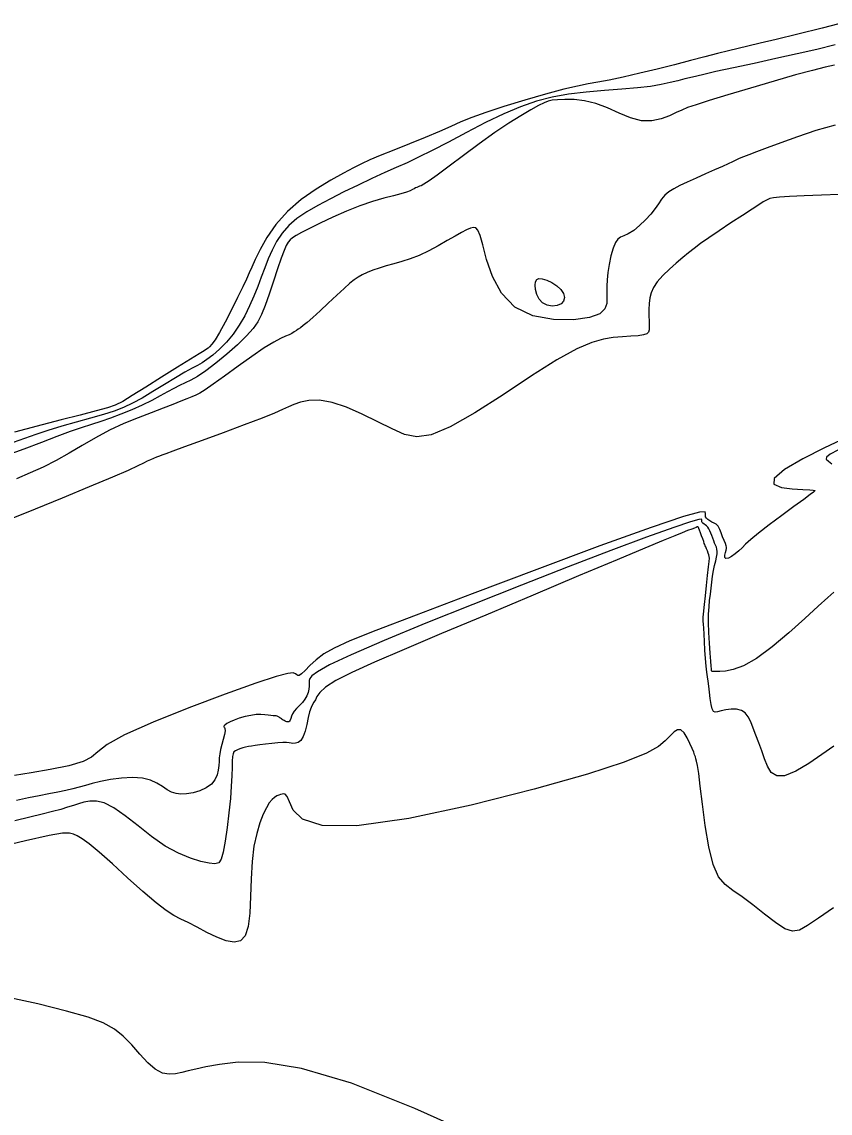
# Model space of a CAD drawing. Extents: x 2566142 to 2571431, y 418755 to 421584.
# Drawn here: x 2568194.2 to 2568318.7, y 419617.2 to 419785.3 of the extents above; entities that cross this region are included whole.
import ezdxf

# ---------------------------------------------------------------- set-up
doc = ezdxf.new("R2010")
doc.units = 0
doc.layers.add('Contour_ADS_Major', color=7, linetype='Continuous')
doc.layers.add('Contour_ADS_Minor', color=7, linetype='Continuous')

msp = doc.modelspace()

# ---------------------------------------------------------------- linework, layer by layer
at = {"layer": 'Contour_ADS_Major'}
for points in [[(2568319.41, 419778.63), (2568317.99, 419778.3), (2568316.02, 419777.81), (2568313.39, 419777.1), (2568310.09, 419776.16), (2568306.47, 419775.09), (2568302.98, 419774.05), (2568300.08, 419773.15), (2568298.07, 419772.52), (2568296.78, 419772.07), (2568295.87, 419771.7), (2568295.02, 419771.3), (2568293.98, 419770.81), (2568292.72, 419770.33), (2568291.28, 419770.03), (2568289.69, 419770.05), (2568287.99, 419770.49), (2568286.22, 419771.21), (2568284.42, 419772.02), (2568282.63, 419772.7), (2568280.89, 419773.12), (2568279.27, 419773.31), (2568277.86, 419773.33), (2568276.74, 419773.28), (2568275.92, 419773.2), (2568275.29, 419773.06), (2568274.64, 419772.81), (2568273.8, 419772.38), (2568272.61, 419771.73), (2568271.06, 419770.83), (2568269.2, 419769.67), (2568267.05, 419768.22), (2568264.66, 419766.51), (2568262.24, 419764.72), (2568260, 419763.03), (2568258.18, 419761.67), (2568256.92, 419760.78), (2568256.14, 419760.28), (2568255.7, 419760.05), (2568255.44, 419759.95), (2568255.23, 419759.88), (2568255.04, 419759.79), (2568254.85, 419759.7), (2568254.63, 419759.58), (2568254.37, 419759.44)], [(2568254.37, 419759.44), (2568254, 419759.26), (2568253.43, 419759.05), (2568252.59, 419758.8), (2568251.42, 419758.5), (2568249.95, 419758.11), (2568248.22, 419757.61), (2568246.28, 419756.95), (2568244.19, 419756.11), (2568242.09, 419755.18), (2568240.14, 419754.26), (2568238.5, 419753.46), (2568237.29, 419752.85), (2568236.46, 419752.4), (2568235.9, 419752.04), (2568235.51, 419751.72), (2568235.2, 419751.36), (2568234.91, 419750.84), (2568234.58, 419750.05), (2568234.15, 419748.87), (2568233.59, 419747.23), (2568232.95, 419745.32), (2568232.28, 419743.36), (2568231.67, 419741.61), (2568231.12, 419740.22), (2568230.56, 419739.09), (2568229.83, 419738.05), (2568228.81, 419736.91), (2568227.41, 419735.55), (2568225.77, 419734.09), (2568224.08, 419732.69), (2568222.52, 419731.51), (2568221.25, 419730.67), (2568220.21, 419730.1), (2568219.31, 419729.67), (2568218.46, 419729.28), (2568217.57, 419728.82), (2568216.6, 419728.27), (2568215.48, 419727.66), (2568214.2, 419726.98), (2568212.71, 419726.26), (2568211.09, 419725.54), (2568209.43, 419724.85), (2568207.83, 419724.23), (2568206.34, 419723.73), (2568204.88, 419723.26), (2568203.33, 419722.77), (2568201.6, 419722.17), (2568199.57, 419721.41), (2568197.2, 419720.5), (2568194.47, 419719.45), (2568191.33, 419718.31)], [(2568299.37, 419695.51), (2568299.52, 419696.86), (2568299.69, 419698.45), (2568299.85, 419700.02), (2568299.99, 419701.32), (2568300.09, 419702.17), (2568300.13, 419702.67), (2568300.12, 419702.95), (2568300.06, 419703.17), (2568299.96, 419703.46), (2568299.82, 419703.79), (2568299.68, 419704.12), (2568299.57, 419704.4), (2568299.48, 419704.59), (2568299.42, 419704.75), (2568299.35, 419704.94), (2568299.25, 419705.22), (2568299.1, 419705.63), (2568298.92, 419706.11), (2568298.75, 419706.59), (2568298.6, 419706.99), (2568298.5, 419707.25), (2568298.44, 419707.38), (2568298.41, 419707.44), (2568298.4, 419707.45), (2568298.39, 419707.46), (2568298.39, 419707.47), (2568298.39, 419707.47), (2568298.39, 419707.48), (2568298.39, 419707.49), (2568298.36, 419707.49), (2568298.27, 419707.47), (2568298.11, 419707.41), (2568297.82, 419707.31), (2568297.4, 419707.14), (2568296.78, 419706.91), (2568295.96, 419706.58), (2568294.82, 419706.12), (2568293.03, 419705.39), (2568290.19, 419704.21), (2568285.91, 419702.42), (2568279.98, 419699.93), (2568272.98, 419696.99), (2568265.68, 419693.91), (2568258.84, 419691.04), (2568253.1, 419688.62), (2568248.52, 419686.66), (2568245.03, 419685.08), (2568242.54, 419683.82), (2568240.96, 419682.8), (2568240.07, 419681.99), (2568239.63, 419681.36), (2568239.4, 419680.87), (2568239.19, 419680.49), (2568238.96, 419680.12), (2568238.73, 419679.66), (2568238.51, 419679), (2568238.3, 419678.1), (2568238.08, 419677.06), (2568237.83, 419676.03), (2568237.53, 419675.18), (2568237.15, 419674.6), (2568236.74, 419674.29), (2568236.32, 419674.15), (2568235.95, 419674.13), (2568235.65, 419674.16), (2568235.35, 419674.21), (2568234.96, 419674.25), (2568234.4, 419674.25), (2568233.62, 419674.2), (2568232.68, 419674.11), (2568231.72, 419674.01), (2568230.84, 419673.9), (2568230.13, 419673.8), (2568229.57, 419673.72), (2568229.09, 419673.64), (2568228.65, 419673.54), (2568228.21, 419673.43), (2568227.78, 419673.3), (2568227.39, 419673.15), (2568227.08, 419672.99), (2568226.86, 419672.81), (2568226.72, 419672.53), (2568226.64, 419672.1), (2568226.59, 419671.42), (2568226.56, 419670.45), (2568226.51, 419669.16), (2568226.43, 419667.55), (2568226.3, 419665.63), (2568226.08, 419663.43), (2568225.82, 419661.16), (2568225.52, 419659.05), (2568225.21, 419657.37), (2568224.9, 419656.28), (2568224.51, 419655.72), (2568223.92, 419655.56), (2568223.03, 419655.67), (2568221.75, 419655.95), (2568220.15, 419656.44), (2568218.29, 419657.21), (2568216.27, 419658.32)], [(2568319.31, 419673.69), (2568317.48, 419672.42), (2568315.45, 419671.04), (2568313.45, 419669.86), (2568311.73, 419669.15), (2568310.5, 419669.12), (2568309.66, 419669.67), (2568309.09, 419670.62), (2568308.64, 419671.78), (2568308.19, 419673.01), (2568307.74, 419674.24), (2568307.3, 419675.41), (2568306.89, 419676.49), (2568306.51, 419677.44), (2568306.12, 419678.23), (2568305.66, 419678.83), (2568305.07, 419679.22), (2568304.33, 419679.4), (2568303.5, 419679.4), (2568302.67, 419679.29), (2568301.95, 419679.14), (2568301.4, 419678.99), (2568301.01, 419678.94), (2568300.74, 419679.06), (2568300.54, 419679.44), (2568300.38, 419680.14), (2568300.24, 419681.04), (2568300.13, 419682.02), (2568300.02, 419682.94), (2568299.92, 419683.7), (2568299.82, 419684.38), (2568299.72, 419685.12), (2568299.63, 419686.03), (2568299.54, 419687.19), (2568299.45, 419688.5), (2568299.38, 419689.81), (2568299.31, 419690.97), (2568299.26, 419691.86), (2568299.22, 419692.5), (2568299.19, 419692.97), (2568299.18, 419693.32), (2568299.19, 419693.62), (2568299.21, 419693.99), (2568299.27, 419694.58), (2568299.37, 419695.51)], [(2568216.27, 419658.32), (2568214.16, 419659.79), (2568212.07, 419661.43), (2568210.09, 419662.99), (2568208.33, 419664.23), (2568206.86, 419664.96), (2568205.65, 419665.25), (2568204.62, 419665.25), (2568203.74, 419665.07), (2568202.92, 419664.84), (2568202.11, 419664.58), (2568201.21, 419664.29), (2568200.16, 419663.97), (2568198.89, 419663.62), (2568197.32, 419663.23), (2568195.4, 419662.78), (2568193.07, 419662.23)]]:
    msp.add_lwpolyline(points, dxfattribs=at)
msp.add_lwpolyline([(2568274.37, 419745.71), (2568275.06, 419745.5), (2568275.85, 419745.13), (2568276.61, 419744.64), (2568277.24, 419744.07), (2568277.64, 419743.45), (2568277.78, 419742.83), (2568277.67, 419742.28), (2568277.3, 419741.84), (2568276.68, 419741.57), (2568275.91, 419741.49), (2568275.12, 419741.62), (2568274.41, 419741.98), (2568273.88, 419742.57), (2568273.54, 419743.3), (2568273.35, 419744.06), (2568273.29, 419744.74), (2568273.34, 419745.26), (2568273.52, 419745.6), (2568273.86, 419745.75), (2568274.37, 419745.71)], close=True, dxfattribs=at)
at = {"layer": 'Contour_ADS_Minor'}
for points in [[(2568321.25, 419785.29), (2568317.51, 419784.33), (2568313.75, 419783.39), (2568310.44, 419782.58), (2568307.94, 419781.98), (2568306.08, 419781.55), (2568304.56, 419781.19), (2568303.07, 419780.83), (2568301.37, 419780.39), (2568299.42, 419779.89), (2568297.21, 419779.31), (2568294.76, 419778.68), (2568292.1, 419778.01), (2568289.4, 419777.36), (2568286.86, 419776.77), (2568284.68, 419776.3), (2568282.95, 419775.98), (2568281.44, 419775.72), (2568279.8, 419775.4), (2568277.68, 419774.91), (2568274.89, 419774.16), (2568271.68, 419773.24), (2568268.47, 419772.25), (2568265.65, 419771.33), (2568263.51, 419770.55), (2568261.84, 419769.86), (2568260.3, 419769.18), (2568258.54, 419768.41), (2568256.35, 419767.49), (2568253.91, 419766.5), (2568251.49, 419765.53), (2568249.39, 419764.69), (2568247.79, 419764.02), (2568246.51, 419763.44), (2568245.26, 419762.81), (2568243.76, 419762), (2568241.8, 419760.9), (2568239.54, 419759.53), (2568237.23, 419757.9), (2568235.09, 419756.06), (2568233.32, 419754.07), (2568231.93, 419752.06), (2568230.88, 419750.2), (2568230.12, 419748.66), (2568229.59, 419747.52), (2568229.19, 419746.61), (2568228.77, 419745.67), (2568228.21, 419744.46), (2568227.41, 419742.82), (2568226.47, 419740.92), (2568225.5, 419739.04), (2568224.62, 419737.43), (2568223.95, 419736.31), (2568223.46, 419735.61), (2568223.11, 419735.22), (2568222.86, 419735.01), (2568222.63, 419734.86), (2568222.24, 419734.63), (2568221.48, 419734.17), (2568220.15, 419733.34)], [(2568319.52, 419781.76), (2568316.7, 419781.05), (2568313.68, 419780.35), (2568310.38, 419779.62), (2568307.01, 419778.89), (2568303.83, 419778.21), (2568301.12, 419777.62), (2568299.07, 419777.15), (2568297.55, 419776.79), (2568296.35, 419776.49), (2568295.25, 419776.21), (2568294.07, 419775.92), (2568292.7, 419775.63), (2568291.05, 419775.35), (2568289.05, 419775.11), (2568286.64, 419774.9), (2568283.95, 419774.7), (2568281.16, 419774.46), (2568278.44, 419774.14), (2568275.9, 419773.69), (2568273.48, 419773.06), (2568271.03, 419772.22), (2568268.43, 419771.13), (2568265.61, 419769.76), (2568262.7, 419768.26), (2568259.9, 419766.77), (2568257.39, 419765.45), (2568255.31, 419764.42), (2568253.53, 419763.59), (2568251.85, 419762.85), (2568250.09, 419762.07), (2568248.12, 419761.16), (2568245.99, 419760.15), (2568243.81, 419759.08), (2568241.72, 419758.02), (2568239.8, 419757), (2568238.08, 419756), (2568236.57, 419754.98), (2568235.3, 419753.89), (2568234.26, 419752.71), (2568233.42, 419751.45), (2568232.73, 419750.13), (2568232.13, 419748.76), (2568231.59, 419747.38), (2568231.07, 419745.96), (2568230.53, 419744.52), (2568229.94, 419743.04), (2568229.27, 419741.52), (2568228.51, 419740.01), (2568227.67, 419738.54), (2568226.72, 419737.17), (2568225.68, 419735.93), (2568224.62, 419734.85), (2568223.59, 419733.95), (2568222.69, 419733.26), (2568221.94, 419732.76), (2568221.22, 419732.36), (2568220.4, 419731.92), (2568219.3, 419731.31)], [(2568319.51, 419769.39), (2568316.52, 419768.53), (2568313.69, 419767.59), (2568311.14, 419766.67), (2568309.01, 419765.87), (2568307.39, 419765.25), (2568306.22, 419764.8), (2568305.37, 419764.47), (2568304.74, 419764.22), (2568304.22, 419763.98), (2568303.68, 419763.73), (2568303.02, 419763.42), (2568302.13, 419763), (2568300.93, 419762.47), (2568299.53, 419761.85), (2568298.07, 419761.21), (2568296.71, 419760.6), (2568295.57, 419760.07), (2568294.63, 419759.58), (2568293.88, 419759.09)], [(2568312.5, 419758.39), (2568310.95, 419758.28), (2568310, 419758.17), (2568309.47, 419758.05), (2568309.15, 419757.93), (2568308.85, 419757.78), (2568308.43, 419757.54), (2568307.76, 419757.12), (2568306.72, 419756.45), (2568305.22, 419755.47), (2568303.46, 419754.31), (2568301.65, 419753.1), (2568300.03, 419752), (2568298.77, 419751.12), (2568297.79, 419750.39), (2568296.93, 419749.71), (2568296.05, 419748.98), (2568295.03, 419748.12), (2568293.96, 419747.17), (2568292.94, 419746.19), (2568292.09, 419745.24), (2568291.5, 419744.38), (2568291.14, 419743.56), (2568290.95, 419742.75), (2568290.86, 419741.9), (2568290.82, 419740.98), (2568290.81, 419740.03), (2568290.83, 419739.15), (2568290.84, 419738.4), (2568290.85, 419737.84), (2568290.76, 419737.46), (2568290.5, 419737.21), (2568289.98, 419737.05), (2568289.14, 419736.94), (2568288.04, 419736.86), (2568286.74, 419736.78), (2568285.32, 419736.65), (2568283.8, 419736.42), (2568282, 419735.91), (2568279.69, 419734.91), (2568276.63, 419733.22), (2568272.73, 419730.74), (2568268.35, 419727.85), (2568264, 419725.07), (2568260.19, 419722.88), (2568257.27, 419721.68), (2568255.04, 419721.37), (2568253.14, 419721.74), (2568251.23, 419722.57), (2568249.02, 419723.68), (2568246.63, 419724.85), (2568244.21, 419725.92), (2568241.97, 419726.67), (2568240.03, 419727), (2568238.41, 419726.96), (2568237.09, 419726.7), (2568236.06, 419726.34), (2568235.24, 419725.98), (2568234.36, 419725.58), (2568233.12, 419725.03), (2568231.2, 419724.25), (2568228.43, 419723.19), (2568225.18, 419721.98), (2568221.94, 419720.8), (2568219.23, 419719.81), (2568217.41, 419719.14), (2568216.35, 419718.74), (2568215.76, 419718.52), (2568215.36, 419718.37), (2568214.94, 419718.21), (2568214.47, 419718.03), (2568213.97, 419717.82), (2568213.46, 419717.59), (2568212.91, 419717.3), (2568212.06, 419716.87), (2568210.57, 419716.19), (2568208.13, 419715.13), (2568204.56, 419713.64), (2568200.37, 419711.92), (2568196.22, 419710.23), (2568192.75, 419708.83)], [(2568293.88, 419759.09), (2568293.26, 419758.57), (2568292.75, 419757.96), (2568292.28, 419757.27), (2568291.75, 419756.51), (2568291.11, 419755.68), (2568290.29, 419754.79), (2568289.38, 419753.92), (2568288.46, 419753.17), (2568287.63, 419752.61), (2568286.96, 419752.3), (2568286.44, 419752.1), (2568286.01, 419751.83), (2568285.64, 419751.3), (2568285.29, 419750.4), (2568284.96, 419749.22), (2568284.68, 419747.92), (2568284.47, 419746.66), (2568284.35, 419745.55), (2568284.3, 419744.57), (2568284.3, 419743.68), (2568284.32, 419742.81), (2568284.3, 419741.92), (2568284.03, 419741.08), (2568283.24, 419740.32), (2568281.67, 419739.73), (2568279.17, 419739.38), (2568276.11, 419739.42), (2568272.94, 419740.02), (2568270.15, 419741.35), (2568268.09, 419743.48), (2568266.7, 419746.08), (2568265.8, 419748.7), (2568265.22, 419750.92), (2568264.8, 419752.4), (2568264.46, 419753.22), (2568264.14, 419753.56), (2568263.78, 419753.6), (2568263.32, 419753.48), (2568262.72, 419753.23), (2568261.94, 419752.84), (2568260.95, 419752.28), (2568259.73, 419751.58), (2568258.35, 419750.79), (2568256.88, 419750), (2568255.42, 419749.31), (2568254.03, 419748.77), (2568252.72, 419748.35), (2568251.49, 419748.01), (2568250.33, 419747.69), (2568249.25, 419747.36), (2568248.25, 419747.01), (2568247.37, 419746.66), (2568246.62, 419746.31), (2568245.99, 419745.97), (2568245.39, 419745.57), (2568244.71, 419745.01), (2568243.83, 419744.23), (2568242.69, 419743.17), (2568241.4, 419741.96), (2568240.12, 419740.76), (2568238.99, 419739.73), (2568238.14, 419738.98), (2568237.54, 419738.49), (2568237.11, 419738.17), (2568236.77, 419737.93), (2568236.47, 419737.72), (2568236.15, 419737.51), (2568235.8, 419737.3), (2568235.36, 419737.09), (2568234.81, 419736.86), (2568234.05, 419736.52), (2568232.99, 419735.95), (2568231.52, 419735.05), (2568229.62, 419733.75), (2568227.5, 419732.23), (2568225.42, 419730.73), (2568223.67, 419729.47), (2568222.43, 419728.62), (2568221.59, 419728.11), (2568220.96, 419727.79), (2568220.36, 419727.54), (2568219.61, 419727.23), (2568218.66, 419726.83), (2568217.45, 419726.34), (2568215.94, 419725.76), (2568214.12, 419725.08), (2568212.07, 419724.29), (2568209.89, 419723.39), (2568207.68, 419722.37), (2568205.54, 419721.23), (2568203.46, 419720.03), (2568201.44, 419718.84), (2568199.44, 419717.72), (2568197.45, 419716.71), (2568195.43, 419715.79), (2568193.34, 419714.91)], [(2568320.11, 419758.7), (2568317.42, 419758.6), (2568314.75, 419758.49), (2568312.5, 419758.39)], [(2568220.15, 419733.34), (2568218.13, 419732.08), (2568215.7, 419730.55), (2568213.26, 419729.01), (2568211.18, 419727.71), (2568209.71, 419726.82), (2568208.57, 419726.25), (2568207.35, 419725.82), (2568205.64, 419725.34), (2568203.16, 419724.7), (2568200.23, 419723.96), (2568197.28, 419723.2), (2568194.77, 419722.55), (2568193.03, 419722.08)], [(2568219.3, 419731.31), (2568217.85, 419730.45), (2568216.15, 419729.41), (2568214.37, 419728.33), (2568212.69, 419727.34), (2568211.21, 419726.54), (2568209.83, 419725.89), (2568208.39, 419725.33), (2568206.73, 419724.79), (2568204.75, 419724.21), (2568202.55, 419723.61), (2568200.31, 419722.99), (2568198.19, 419722.36), (2568196.3, 419721.74), (2568194.56, 419721.12), (2568192.85, 419720.49)], [(2568321.14, 419721.23), (2568317.87, 419719.67), (2568314.52, 419717.95), (2568311.72, 419716.31), (2568310.1, 419714.96), (2568310.07, 419714.07), (2568311.22, 419713.57), (2568312.91, 419713.33), (2568314.54, 419713.24), (2568315.6, 419713.19), (2568316.15, 419713.15), (2568316.35, 419713.11), (2568316.38, 419713.08), (2568316.36, 419713.02), (2568316.17, 419712.85), (2568315.67, 419712.46), (2568314.69, 419711.73), (2568313.16, 419710.61), (2568311.28, 419709.24), (2568309.36, 419707.82), (2568307.7, 419706.54), (2568306.52, 419705.56), (2568305.72, 419704.83), (2568305.16, 419704.27), (2568304.67, 419703.79), (2568304.12, 419703.33), (2568303.55, 419702.94), (2568303.05, 419702.67), (2568302.69, 419702.61), (2568302.53, 419702.79), (2568302.53, 419703.14), (2568302.62, 419703.55), (2568302.72, 419703.92), (2568302.78, 419704.18), (2568302.79, 419704.37), (2568302.73, 419704.59), (2568302.6, 419704.91), (2568302.4, 419705.39), (2568302.17, 419705.98), (2568301.93, 419706.56), (2568301.72, 419707.06), (2568301.58, 419707.4), (2568301.47, 419707.62)], [(2568319.95, 419719.33), (2568318.72, 419718.67), (2568318.16, 419718.22), (2568318.14, 419717.92), (2568318.5, 419717.62), (2568319, 419717.18)], [(2568301.47, 419707.62), (2568301.34, 419707.77), (2568301.15, 419707.9), (2568300.86, 419708.05), (2568300.52, 419708.23), (2568300.18, 419708.43), (2568299.88, 419708.63), (2568299.67, 419708.83), (2568299.55, 419709.05), (2568299.51, 419709.29), (2568299.53, 419709.56), (2568299.47, 419709.82), (2568298.62, 419709.78), (2568296.13, 419709.09), (2568291.15, 419707.41), (2568283.24, 419704.55), (2568273.53, 419700.94), (2568263.58, 419697.19), (2568254.92, 419693.9), (2568248.73, 419691.52), (2568244.73, 419689.92), (2568242.28, 419688.81), (2568240.72, 419687.92), (2568239.52, 419687.01), (2568238.57, 419686.13), (2568237.83, 419685.38), (2568237.29, 419684.84), (2568236.93, 419684.59), (2568236.7, 419684.57), (2568236.52, 419684.69), (2568236.33, 419684.86), (2568236, 419684.98), (2568235.16, 419684.9), (2568233.38, 419684.43), (2568230.22, 419683.4), (2568225.48, 419681.72), (2568219.89, 419679.62), (2568214.4, 419677.42), (2568209.99, 419675.44), (2568207.32, 419673.94), (2568205.9, 419672.84), (2568204.92, 419672.02), (2568203.61, 419671.34), (2568201.39, 419670.7), (2568198.55, 419670.11), (2568195.59, 419669.59), (2568193.02, 419669.17)], [(2568302.59, 419685.27), (2568301.73, 419685.23), (2568301.16, 419685.22), (2568300.82, 419685.21), (2568300.65, 419685.21), (2568300.57, 419685.22), (2568300.52, 419685.25), (2568300.49, 419685.29), (2568300.47, 419685.33), (2568300.46, 419685.38), (2568300.46, 419685.43), (2568300.44, 419685.61), (2568300.41, 419686.03), (2568300.35, 419686.81), (2568300.25, 419688.04), (2568300.14, 419689.57), (2568300.05, 419691.2), (2568300, 419692.75), (2568300.01, 419694.06), (2568300.08, 419695.18), (2568300.17, 419696.16), (2568300.28, 419697.1), (2568300.39, 419698.05), (2568300.51, 419698.99), (2568300.63, 419699.91), (2568300.78, 419700.77), (2568300.94, 419701.55), (2568301.1, 419702.24), (2568301.24, 419702.84), (2568301.32, 419703.33), (2568301.34, 419703.72), (2568301.3, 419704.05), (2568301.21, 419704.35), (2568301.08, 419704.65), (2568300.94, 419704.99), (2568300.79, 419705.36), (2568300.64, 419705.75), (2568300.49, 419706.14), (2568300.34, 419706.51), (2568300.2, 419706.87), (2568300.04, 419707.18), (2568299.87, 419707.44), (2568299.68, 419707.65), (2568299.48, 419707.81), (2568299.3, 419707.93), (2568299.14, 419708.04), (2568299.03, 419708.15), (2568298.97, 419708.26), (2568298.95, 419708.38), (2568298.96, 419708.52), (2568298.93, 419708.66), (2568298.49, 419708.64), (2568297.2, 419708.28), (2568294.63, 419707.41), (2568290.46, 419705.9), (2568284.93, 419703.83), (2568278.38, 419701.32), (2568271.17, 419698.51), (2568263.69, 419695.55), (2568256.45, 419692.63), (2568250.02, 419689.97), (2568244.93, 419687.78), (2568241.59, 419686.22), (2568239.71, 419685.18), (2568238.85, 419684.54), (2568238.56, 419684.13), (2568238.46, 419683.82), (2568238.44, 419683.55), (2568238.46, 419683.27), (2568238.47, 419682.93), (2568238.42, 419682.5), (2568238.3, 419682), (2568238.1, 419681.47), (2568237.8, 419680.94), (2568237.4, 419680.44), (2568236.95, 419679.97), (2568236.51, 419679.53), (2568236.15, 419679.1), (2568235.89, 419678.69), (2568235.73, 419678.31), (2568235.62, 419677.99), (2568235.53, 419677.73), (2568235.42, 419677.57), (2568235.29, 419677.48), (2568235.15, 419677.45), (2568235.01, 419677.47), (2568234.87, 419677.51), (2568234.73, 419677.57), (2568234.59, 419677.65), (2568234.45, 419677.73), (2568234.3, 419677.82), (2568234.16, 419677.91), (2568234.02, 419678), (2568233.9, 419678.09), (2568233.81, 419678.17), (2568233.72, 419678.24), (2568233.63, 419678.3), (2568233.51, 419678.34), (2568233.35, 419678.36), (2568233.15, 419678.37), (2568232.88, 419678.39)], [(2568319.33, 419697.42), (2568318.39, 419696.59), (2568316.92, 419695.26), (2568314.85, 419693.36), (2568312.38, 419691.16), (2568309.8, 419689), (2568307.39, 419687.22), (2568305.38, 419686.09), (2568303.8, 419685.5), (2568302.59, 419685.27)], [(2568232.88, 419678.39), (2568232.55, 419678.43), (2568232.13, 419678.49), (2568231.63, 419678.56), (2568231.02, 419678.6), (2568230.3, 419678.57), (2568229.45, 419678.45), (2568228.56, 419678.26), (2568227.67, 419678.01), (2568226.89, 419677.73), (2568226.25, 419677.45), (2568225.78, 419677.18), (2568225.47, 419676.94), (2568225.32, 419676.78), (2568225.32, 419676.68), (2568225.39, 419676.59), (2568225.47, 419676.41), (2568225.49, 419676.07), (2568225.39, 419675.49), (2568225.2, 419674.76), (2568224.99, 419673.96), (2568224.8, 419673.19), (2568224.67, 419672.52), (2568224.6, 419671.93), (2568224.55, 419671.35), (2568224.5, 419670.73), (2568224.42, 419670.02), (2568224.25, 419669.27), (2568223.93, 419668.52), (2568223.38, 419667.85), (2568222.58, 419667.28), (2568221.6, 419666.84), (2568220.56, 419666.53), (2568219.56, 419666.35), (2568218.69, 419666.31), (2568217.93, 419666.4), (2568217.22, 419666.63), (2568216.54, 419667), (2568215.82, 419667.49), (2568214.99, 419668.02), (2568213.99, 419668.49), (2568212.74, 419668.8), (2568211.21, 419668.89), (2568209.51, 419668.79), (2568207.81, 419668.57), (2568206.27, 419668.28), (2568205.01, 419667.97), (2568203.96, 419667.67), (2568203.01, 419667.38), (2568202.03, 419667.11), (2568200.94, 419666.87), (2568199.71, 419666.63), (2568198.34, 419666.37), (2568196.83, 419666.08), (2568195.17, 419665.74), (2568193.34, 419665.34)], [(2568314.01, 419645.36), (2568312.94, 419645.19), (2568311.77, 419645.58), (2568310.3, 419646.53), (2568308.61, 419647.84), (2568306.85, 419649.26), (2568305.19, 419650.52), (2568303.76, 419651.48), (2568302.56, 419652.39), (2568301.55, 419653.6), (2568300.72, 419655.47), (2568300.04, 419658.22), (2568299.49, 419661.48), (2568299.06, 419664.76), (2568298.73, 419667.56), (2568298.48, 419669.51), (2568298.29, 419670.72), (2568298.16, 419671.4), (2568298.06, 419671.78), (2568297.97, 419672.08), (2568297.86, 419672.38), (2568297.71, 419672.78), (2568297.47, 419673.35), (2568297.13, 419674.14), (2568296.7, 419675), (2568296.23, 419675.75), (2568295.73, 419676.2), (2568295.22, 419676.23), (2568294.69, 419675.9), (2568294.07, 419675.29), (2568293.33, 419674.53), (2568292.31, 419673.68), (2568290.43, 419672.63), (2568287.01, 419671.26), (2568281.34, 419669.42), (2568273.1, 419667.08), (2568263.43, 419664.63), (2568253.83, 419662.59), (2568245.79, 419661.43), (2568240.44, 419661.51), (2568237.41, 419662.48), (2568235.97, 419663.86), (2568235.39, 419665.14), (2568235.03, 419665.94), (2568234.76, 419666.31), (2568234.53, 419666.38), (2568234.3, 419666.33), (2568234.05, 419666.26), (2568233.77, 419666.18), (2568233.46, 419666.04), (2568233.11, 419665.82), (2568232.72, 419665.47), (2568232.3, 419664.96), (2568231.85, 419664.22), (2568231.36, 419663.21), (2568230.85, 419661.9), (2568230.36, 419660.26), (2568229.94, 419658.28), (2568229.64, 419655.94), (2568229.49, 419653.29), (2568229.4, 419650.55), (2568229.28, 419647.99), (2568229.03, 419645.91), (2568228.56, 419644.5), (2568227.84, 419643.73), (2568226.88, 419643.51), (2568225.67, 419643.72), (2568224.24, 419644.27), (2568222.69, 419645.02), (2568221.16, 419645.82), (2568219.79, 419646.54), (2568218.65, 419647.08), (2568217.6, 419647.62), (2568216.4, 419648.38), (2568214.84, 419649.57), (2568212.79, 419651.33), (2568210.45, 419653.44), (2568208.11, 419655.56), (2568206.07, 419657.38), (2568204.54, 419658.65), (2568203.46, 419659.45), (2568202.69, 419659.91), (2568202.12, 419660.17), (2568201.53, 419660.32), (2568200.45, 419660.29), (2568198.37, 419659.94), (2568194.74, 419659.14), (2568189.28, 419657.83)], [(2568319.27, 419648.8), (2568316.94, 419647.22), (2568315.25, 419646.06), (2568314.01, 419645.36)], [(2568265.54, 419613.07), (2568254.75, 419617.91), (2568244.95, 419621.79), (2568237.26, 419624.07), (2568231.6, 419625), (2568227.52, 419625.04), (2568224.63, 419624.68), (2568222.52, 419624.3), (2568220.98, 419623.96), (2568219.82, 419623.68), (2568218.83, 419623.42), (2568217.86, 419623.22), (2568216.86, 419623.16), (2568215.82, 419623.36), (2568214.73, 419623.94), (2568213.57, 419624.95), (2568212.35, 419626.26), (2568211.09, 419627.68), (2568209.79, 419629.01), (2568208.42, 419630.12), (2568206.72, 419631.07), (2568204.37, 419631.96), (2568201.06, 419632.91), (2568196.63, 419633.99), (2568191.61, 419635.1)]]:
    msp.add_lwpolyline(points, dxfattribs=at)

doc.saveas('drawing.dxf')
